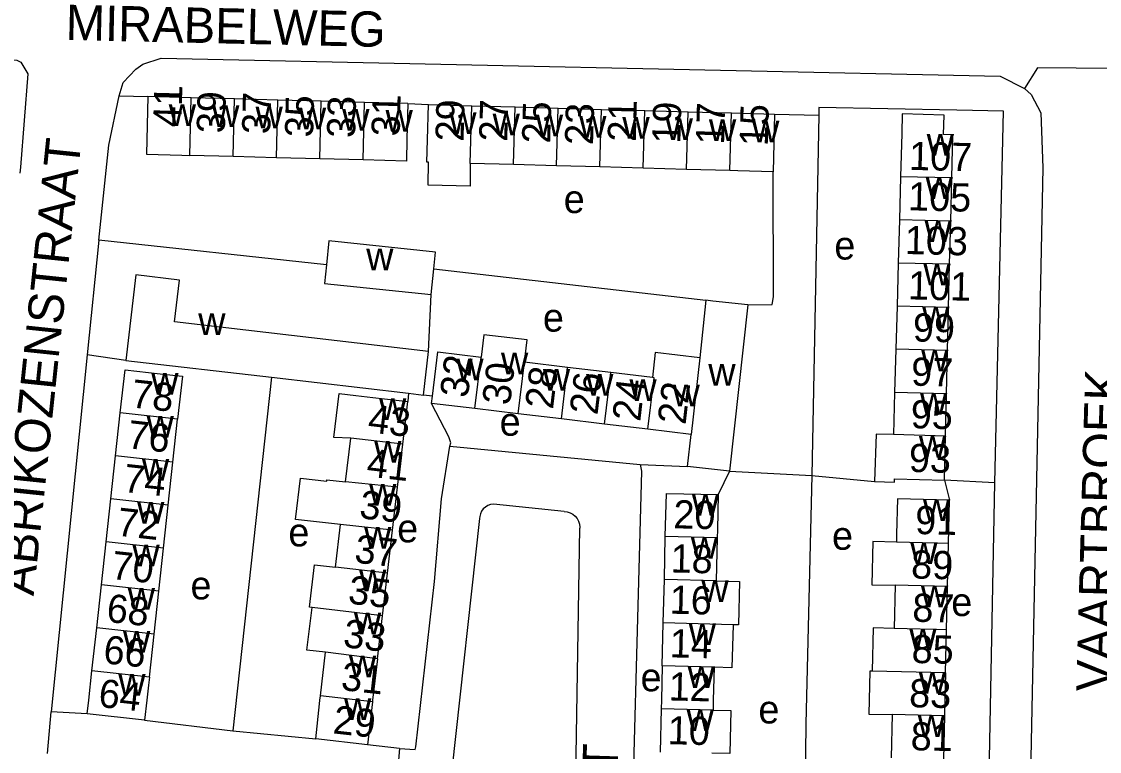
# Model space of a CAD drawing. Extents: x 161936 to 163647, y 386450 to 388633.
# Drawn here: x 162752.9 to 162905.7, y 387992.7 to 388096.2 of the extents above; entities that cross this region are included whole.
import ezdxf

# ---------------------------------------------------------------- set-up
doc = ezdxf.new("R2010")
doc.units = 0
for name, color, linetype in [('BLT_Basislijn', 7, 'Continuous'), ('BLT_Bebouwing', 7, 'Continuous'), ('BLT_Centroide', 7, 'Continuous'), ('BLT_Huisnummer', 7, 'Continuous'), ('BLT_Huisnummer_ tussenligend', 7, 'Continuous'), ('BLT_Onderverdeling_panden', 7, 'Continuous'), ('BLT_Straatnaam', 7, 'Continuous'), ('BLT_Vlakafsluiter', 7, 'Continuous')]:
    doc.layers.add(name, color=color, linetype=linetype)

msp = doc.modelspace()

# ---------------------------------------------------------------- linework, layer by layer
at = {"layer": 'BLT_Basislijn'}
for p, q in [((162766.73, 388085.7), (162770.83, 388085.59)), ((162807.67, 388084.61), (162810.58, 388084.46)), ((162859.64, 388083.1), (162865.9, 388082.98)), ((162865.9, 388082.98), (162864.93, 388031.87)), ((162763.89, 388065.24), (162762.24, 388048.96)), ((162796.13, 388061.75), (162763.89, 388065.24)), ((162811.35, 388061.17), (162849.89, 388056.71)), ((162810.6, 388049.45), (162810.96, 388057.51)), ((162762.24, 388048.96), (162757.13, 387998.38)), ((162767.69, 388048.19), (162762.24, 388048.96)), ((162788.36, 388045.79), (162782.85, 387995.67)), ((162807.76, 388043.53), (162807.64, 388042.37)), ((162811.15, 388043.13), (162809.88, 388043.28)), ((162813.61, 388036.05), (162840.59, 388033.41)), ((162840.59, 388033.41), (162847.31, 388033.13)), ((162853.26, 388032.48), (162851.65, 388029.16)), ((162853.26, 388032.48), (162864.93, 388031.87)), ((162864.93, 388031.87), (162873.81, 388031.02)), ((162890.83, 388030.82), (162883.7, 388031.22)), ((162883.7, 388031.22), (162884.44, 388028.36)), ((162889.58, 387966.88), (162890.83, 388030.82)), ((162829.83, 388026.77), (162819.78, 388027.79)), ((162817.82, 388025.75), (162813.9, 387990.13)), ((162831.45, 387987.83), (162832.04, 388024.38)), ((162756.59, 387992.44), (162757.13, 387998.38)), ((162762.23, 387998.06), (162757.13, 387998.38)), ((162770.36, 387997.17), (162782.85, 387995.67)), ((162782.85, 387995.67), (162794.6, 387994.51)), ((162806.46, 387993.14), (162801.93, 387993.7)), ((162806.46, 387993.14), (162805.98, 387987.1))]:
    msp.add_line(p, q, dxfattribs=at)
for points in [[(162749.82, 388091.01), (162752.24, 388090.78), (162752.82, 388090.46), (162753.82, 388088.81), (162752.77, 388075.61), (162752.67, 388074.76)], [(162766.73, 388085.7), (162767.3, 388087.6), (162769.12, 388089.49), (162770.13, 388090.18), (162772.71, 388091.02), (162891.62, 388088.48), (162895.04, 388086.76)], [(162895.04, 388086.76), (162896, 388085.88), (162897.36, 388083.3), (162897.64, 388075.51), (162894.81, 387936.01), (162893.15, 387932.87), (162891.2, 387931.98), (162889.06, 387931.54)], [(162763.89, 388065.24), (162765.3, 388078.73), (162766.73, 388085.7)], [(162890.83, 388030.82), (162892.07, 388083.51), (162885.47, 388083.69), (162865.92, 388084.05), (162865.9, 388082.98)], [(162855.84, 388056.06), (162859.31, 388056.1), (162859.47, 388057.19), (162859.41, 388074.94)], [(162813.61, 388036.05), (162813.77, 388036.49), (162813.48, 388037.36), (162811.03, 388042.1)], [(162806.46, 387993.14), (162808.72, 387993), (162808.8, 387993.39), (162811.42, 388016.83), (162812.42, 388028.58), (162813.61, 388036.05)], [(162840.59, 388033.41), (162840.75, 388032.5), (162839.02, 387968.23)], [(162864.93, 388031.87), (162864.07, 387996.66), (162863.72, 387967.69)], [(162819.78, 388027.79), (162819.38, 388027.74), (162819, 388027.61), (162818.65, 388027.4), (162818.35, 388027.13), (162818.11, 388026.81), (162817.94, 388026.45), (162817.84, 388026.06), (162817.82, 388025.75)], [(162829.83, 388026.77), (162830.26, 388026.71), (162830.66, 388026.58), (162831.04, 388026.37), (162831.37, 388026.1), (162831.64, 388025.77), (162831.85, 388025.4), (162831.99, 388024.99), (162832.04, 388024.56), (162832.04, 388024.38)]]:
    msp.add_lwpolyline(points, dxfattribs=at)
at = {"layer": 'BLT_Bebouwing'}
for p, q in [((162776.97, 388085.43), (162770.83, 388085.59)), ((162783.11, 388085.26), (162776.97, 388085.43)), ((162789.25, 388085.1), (162783.11, 388085.26)), ((162795.39, 388084.94), (162789.25, 388085.1)), ((162801.53, 388084.77), (162795.39, 388084.94)), ((162807.67, 388084.61), (162801.53, 388084.77)), ((162810.58, 388084.46), (162816.71, 388084.29)), ((162816.71, 388084.29), (162822.85, 388084.12)), ((162822.85, 388084.12), (162828.98, 388083.95)), ((162828.98, 388083.95), (162835.11, 388083.78)), ((162835.11, 388083.78), (162841.24, 388083.61)), ((162841.24, 388083.61), (162847.38, 388083.44)), ((162847.38, 388083.44), (162853.51, 388083.27)), ((162853.51, 388083.27), (162859.64, 388083.1)), ((162859.64, 388083.1), (162859.41, 388074.94)), ((162782.89, 388077.1), (162776.75, 388077.26)), ((162789.03, 388076.93), (162782.89, 388077.1)), ((162795.17, 388076.77), (162789.03, 388076.93)), ((162801.31, 388076.61), (162795.17, 388076.77)), ((162822.62, 388075.96), (162816.49, 388076.13)), ((162828.75, 388075.79), (162822.62, 388075.96)), ((162834.89, 388075.62), (162828.75, 388075.79)), ((162841.02, 388075.45), (162834.89, 388075.62)), ((162847.15, 388075.28), (162841.02, 388075.45)), ((162853.28, 388075.11), (162847.15, 388075.28)), ((162877.49, 388074.23), (162877.32, 388068.11)), ((162884.59, 388067.94), (162884.74, 388074.06)), ((162877.32, 388068.11), (162877.15, 388061.99)), ((162884.44, 388061.82), (162884.59, 388067.94)), ((162877.15, 388061.99), (162876.98, 388055.88)), ((162884.3, 388055.7), (162884.44, 388061.82)), ((162810.96, 388057.51), (162811.35, 388061.17)), ((162849.89, 388056.71), (162849.03, 388048.55)), ((162855.84, 388056.06), (162853.26, 388032.48)), ((162876.98, 388055.88), (162876.81, 388049.76)), ((162884.15, 388049.58), (162884.3, 388055.7)), ((162809.88, 388043.28), (162810.6, 388049.45)), ((162876.81, 388049.76), (162876.64, 388043.64)), ((162884, 388043.46), (162884.15, 388049.58)), ((162830.3, 388047.19), (162824.17, 388047.92)), ((162836.43, 388046.46), (162830.3, 388047.19)), ((162842.31, 388045.76), (162836.43, 388046.46)), ((162788.36, 388045.79), (162807.76, 388043.53)), ((162807.76, 388043.53), (162809.88, 388043.28)), ((162811.03, 388042.1), (162811.15, 388043.13)), ((162876.64, 388043.64), (162876.48, 388037.68)), ((162883.85, 388037.47), (162884, 388043.46)), ((162806.93, 388036.29), (162807.64, 388042.37)), ((162817.16, 388041.36), (162811.03, 388042.1)), ((162766.24, 388034.65), (162766.91, 388040.75)), ((162823.29, 388040.62), (162817.16, 388041.36)), ((162829.42, 388039.89), (162823.29, 388040.62)), ((162774.37, 388033.76), (162775.04, 388039.85)), ((162835.55, 388039.16), (162829.42, 388039.89)), ((162841.68, 388038.42), (162835.55, 388039.16)), ((162798.83, 388030.96), (162799.56, 388037.16)), ((162847.81, 388037.68), (162841.68, 388038.42)), ((162847.31, 388033.13), (162847.81, 388037.68)), ((162883.7, 388031.22), (162883.85, 388037.47)), ((162806.21, 388030.21), (162806.93, 388036.29)), ((162765.57, 388028.55), (162766.24, 388034.65)), ((162773.71, 388027.66), (162774.37, 388033.76)), ((162853.26, 388032.48), (162847.31, 388033.13)), ((162805.5, 388024.12), (162806.21, 388030.21)), ((162764.9, 388022.45), (162765.57, 388028.55)), ((162884.29, 388022.24), (162884.44, 388028.36)), ((162773.04, 388021.56), (162773.71, 388027.66)), ((162797.42, 388018.88), (162798.12, 388024.92)), ((162804.79, 388018.04), (162805.5, 388024.12)), ((162844.01, 388017.11), (162844.15, 388023.22)), ((162764.24, 388016.35), (162764.9, 388022.45)), ((162851.5, 388023.04), (162851.36, 388016.93)), ((162884.14, 388016.13), (162884.29, 388022.24)), ((162772.37, 388015.46), (162773.04, 388021.56)), ((162804.08, 388011.96), (162804.79, 388018.04)), ((162843.86, 388011), (162844.01, 388017.11)), ((162763.57, 388010.26), (162764.24, 388016.35)), ((162876.74, 388016.31), (162876.6, 388010.19)), ((162883.99, 388010.01), (162884.14, 388016.13)), ((162771.7, 388009.36), (162772.37, 388015.46)), ((162803.36, 388005.87), (162804.08, 388011.96)), ((162843.71, 388004.89), (162843.86, 388011)), ((162762.9, 388004.16), (162763.57, 388010.26)), ((162883.84, 388003.9), (162883.99, 388010.01)), ((162771.03, 388003.27), (162771.7, 388009.36)), ((162795.28, 388000.65), (162796, 388006.8)), ((162802.65, 387999.79), (162801.93, 387993.7)), ((162843.56, 387998.77), (162843.42, 387992.66)), ((162770.36, 387997.17), (162762.23, 387998.06)), ((162872.98, 387998.05), (162876.3, 387997.96)), ((162876.3, 387997.96), (162876.15, 387991.85)), ((162883.7, 387997.78), (162883.55, 387991.67)), ((162801.93, 387993.7), (162794.6, 387994.51))]:
    msp.add_line(p, q, dxfattribs=at)
for points in [[(162770.83, 388085.59), (162770.61, 388077.43), (162775.61, 388077.29), (162776.75, 388077.26)], [(162807.67, 388084.61), (162807.54, 388079.61), (162807.45, 388076.44), (162801.31, 388076.61)], [(162816.49, 388076.13), (162816.49, 388072.89), (162810.52, 388073.05), (162810.6, 388076.29), (162810.35, 388076.3), (162810.44, 388079.47), (162810.58, 388084.46)], [(162884.74, 388074.06), (162884.89, 388080.18), (162883.58, 388080.21), (162883.65, 388082.98), (162877.73, 388083.15), (162877.66, 388080.38), (162877.49, 388074.23)], [(162859.41, 388074.94), (162854.41, 388075.08), (162853.28, 388075.11)], [(162811.35, 388061.17), (162811.6, 388063.55), (162796.48, 388065.14), (162796.13, 388061.75)], [(162796.13, 388061.75), (162795.85, 388059.1), (162810.96, 388057.51)], [(162810.6, 388049.45), (162774.59, 388053.64), (162775.28, 388059.58), (162769.1, 388060.3), (162767.69, 388048.19)], [(162855.84, 388056.06), (162850.87, 388056.61), (162849.89, 388056.71)], [(162824.17, 388047.92), (162824.55, 388051.1), (162818.42, 388051.83), (162818.04, 388048.65)], [(162811.15, 388043.13), (162811.62, 388047.06), (162811.9, 388049.39), (162818.04, 388048.65)], [(162849.03, 388048.55), (162842.73, 388049.3), (162842.31, 388045.76)], [(162767.69, 388048.19), (162788.36, 388045.79)], [(162766.91, 388040.75), (162767.58, 388046.84), (162772.55, 388046.29), (162775.71, 388045.95), (162775.04, 388039.85)], [(162799.56, 388037.16), (162797.18, 388037.27), (162797.91, 388043.51), (162800.27, 388043.23), (162802.68, 388042.95), (162807.64, 388042.37)], [(162876.48, 388037.68), (162874.04, 388037.74), (162873.81, 388031.02)], [(162798.12, 388024.92), (162791.75, 388025.65), (162792.43, 388031.51), (162796.18, 388031.07), (162796.2, 388031.25), (162798.83, 388030.96)], [(162873.81, 388031.02), (162876.62, 388030.93), (162876.64, 388031.42), (162883.7, 388031.22)], [(162844.15, 388023.22), (162844.3, 388029.33), (162851.65, 388029.16)], [(162851.65, 388029.16), (162851.53, 388024.16), (162851.5, 388023.04)], [(162884.44, 388028.36), (162877.04, 388028.54), (162876.92, 388023.54), (162876.89, 388022.43)], [(162876.89, 388022.43), (162873.57, 388022.51), (162873.43, 388016.39), (162876.74, 388016.31)], [(162794.08, 388013.14), (162793.73, 388013.18), (162794.44, 388019.22), (162797.42, 388018.88)], [(162851.36, 388016.93), (162854.65, 388016.85), (162854.51, 388010.68), (162853.74, 388010.7)], [(162796, 388006.8), (162793.37, 388007.1), (162794.08, 388013.14)], [(162853.74, 388010.7), (162853.59, 388004.62), (162851.06, 388004.68)], [(162876.6, 388010.19), (162873.6, 388010.27), (162873.45, 388004.14)], [(162803.36, 388005.87), (162802.67, 388000), (162802.65, 387999.79)], [(162843.71, 388004.89), (162843.59, 388000), (162843.56, 387998.77)], [(162762.23, 387998.06), (162762.44, 388000), (162762.9, 388004.16)], [(162851.06, 388004.68), (162850.95, 388000), (162850.91, 387998.6)], [(162873.45, 388004.14), (162873.14, 388004.14), (162872.98, 387998.05)], [(162883.84, 388003.9), (162883.75, 388000), (162883.7, 387997.78)], [(162771.03, 388003.27), (162770.91, 388002.14), (162770.67, 388000), (162770.36, 387997.17)], [(162794.6, 387994.51), (162795.15, 387999.48), (162795.2, 388000), (162795.28, 388000.65)], [(162850.91, 387998.6), (162853.45, 387998.54), (162853.3, 387992.46), (162850.76, 387992.48)]]:
    msp.add_lwpolyline(points, dxfattribs=at)
at = {"layer": 'BLT_Onderverdeling_panden'}
for p, q in [((162776.75, 388077.26), (162776.97, 388085.43)), ((162782.89, 388077.1), (162783.11, 388085.26)), ((162789.03, 388076.93), (162789.25, 388085.1)), ((162795.17, 388076.77), (162795.39, 388084.94)), ((162801.31, 388076.61), (162801.53, 388084.77)), ((162816.49, 388076.13), (162816.71, 388084.29)), ((162822.62, 388075.96), (162822.85, 388084.12)), ((162828.75, 388075.79), (162828.98, 388083.95)), ((162834.89, 388075.62), (162835.11, 388083.78)), ((162841.02, 388075.45), (162841.24, 388083.61)), ((162847.15, 388075.28), (162847.38, 388083.44)), ((162853.28, 388075.11), (162853.51, 388083.27)), ((162884.74, 388074.06), (162877.49, 388074.23)), ((162884.59, 388067.94), (162877.32, 388068.11)), ((162884.44, 388061.82), (162877.15, 388061.99)), ((162884.3, 388055.7), (162876.98, 388055.88)), ((162884.15, 388049.58), (162876.81, 388049.76)), ((162817.16, 388041.36), (162818.04, 388048.65)), ((162823.29, 388040.62), (162824.17, 388047.92)), ((162849.03, 388048.55), (162847.81, 388037.68)), ((162829.42, 388039.89), (162830.3, 388047.19)), ((162835.55, 388039.16), (162836.43, 388046.46)), ((162884, 388043.46), (162876.64, 388043.64)), ((162775.04, 388039.85), (162766.91, 388040.75)), ((162806.93, 388036.29), (162799.56, 388037.16)), ((162883.85, 388037.47), (162876.48, 388037.68)), ((162774.37, 388033.76), (162766.24, 388034.65)), ((162806.21, 388030.21), (162798.83, 388030.96)), ((162773.71, 388027.66), (162765.57, 388028.55)), ((162805.5, 388024.12), (162798.12, 388024.92)), ((162851.5, 388023.04), (162844.15, 388023.22)), ((162773.04, 388021.56), (162764.9, 388022.45)), ((162884.29, 388022.24), (162876.89, 388022.43)), ((162804.79, 388018.04), (162797.42, 388018.88)), ((162851.36, 388016.93), (162844.01, 388017.11)), ((162772.37, 388015.46), (162764.24, 388016.35)), ((162884.14, 388016.13), (162876.74, 388016.31)), ((162804.08, 388011.96), (162794.08, 388013.14)), ((162853.74, 388010.7), (162843.86, 388011)), ((162771.7, 388009.36), (162763.57, 388010.26)), ((162883.99, 388010.01), (162876.6, 388010.19)), ((162803.36, 388005.87), (162796, 388006.8)), ((162851.06, 388004.68), (162843.71, 388004.89)), ((162771.03, 388003.27), (162762.9, 388004.16)), ((162883.84, 388003.9), (162873.45, 388004.14)), ((162802.65, 387999.79), (162795.28, 388000.65)), ((162850.91, 387998.6), (162843.56, 387998.77)), ((162883.7, 387997.78), (162876.3, 387997.96))]:
    msp.add_line(p, q, dxfattribs=at)
msp.add_lwpolyline([(162841.68, 388038.42), (162842.56, 388045.73), (162842.31, 388045.76)], dxfattribs=at)
at = {"layer": 'BLT_Vlakafsluiter'}
msp.add_lwpolyline([(162920.52, 388086.96), (162918.85, 388089.47), (162896.9, 388089.65), (162895.04, 388086.76)], dxfattribs=at)

# ---------------------------------------------------------------- texts
at = {"layer": 'BLT_Centroide'}
for s, p in [('w', (162773.78, 388081.42)), ('w', (162779.92, 388081.27)), ('w', (162786.08, 388081.09)), ('w', (162792.22, 388080.94)), ('w', (162798.36, 388080.77)), ('w', (162804.5, 388080.61)), ('w', (162813.53, 388080.3)), ('w', (162819.67, 388080.12)), ('w', (162825.8, 388079.95)), ('w', (162831.94, 388079.78)), ('w', (162838.06, 388079.61)), ('w', (162844.2, 388079.44)), ('w', (162850.33, 388079.28)), ('w', (162856.45, 388079.11)), ('w', (162881.19, 388077.22)), ('w', (162881.04, 388071.09)), ('e', (162829.75, 388069.08)), ('w', (162880.88, 388064.97)), ('e', (162868.1, 388062.49)), ('w', (162801.76, 388060.98)), ('w', (162880.72, 388058.84)), ('e', (162826.8, 388052.27)), ('w', (162880.55, 388052.72)), ('w', (162777.96, 388051.78)), ('w', (162820.86, 388046.22)), ('w', (162880.4, 388046.62)), ('w', (162814.53, 388045.38)), ('w', (162850.24, 388044.59)), ('w', (162771.3, 388043.34)), ('w', (162826.8, 388043.91)), ('w', (162832.92, 388043.17)), ('w', (162839.06, 388042.45)), ('w', (162845.17, 388041.7)), ('w', (162880.24, 388040.5)), ('w', (162803.59, 388039.75)), ('w', (162770.64, 388037.25)), ('e', (162820.67, 388037.51)), ('w', (162880.09, 388034.38)), ('w', (162802.89, 388033.69)), ('w', (162769.98, 388031.16)), ('w', (162802.17, 388027.59)), ('w', (162769.3, 388025.06)), ('w', (162847.91, 388026.19)), ('w', (162880.66, 388025.41)), ('e', (162790.73, 388021.82)), ('e', (162806.15, 388022.39)), ('w', (162801.46, 388021.5)), ('e', (162867.77, 388021.34)), ('w', (162768.63, 388018.97)), ('w', (162847.76, 388020.06)), ('w', (162878.86, 388019.31)), ('e', (162776.86, 388014.3)), ('w', (162800.75, 388015.44)), ('w', (162767.97, 388012.84)), ('w', (162849.26, 388013.94)), ('w', (162880.37, 388013.16)), ('e', (162884.67, 388011.94)), ('w', (162800.03, 388009.34)), ('w', (162767.3, 388006.75)), ('w', (162847.46, 388007.84)), ('w', (162878.72, 388007.09)), ('w', (162799.32, 388003.25)), ('w', (162847.31, 388001.75)), ('w', (162766.63, 388000.66)), ('e', (162840.64, 388001.27)), ('w', (162880.07, 388000.94)), ('w', (162798.62, 387997.19)), ('e', (162857.34, 387996.71)), ('w', (162847.16, 387995.62)), ('w', (162879.92, 387994.81))]:
    msp.add_text(s, height=4, dxfattribs=at).set_placement(p)
at = {"layer": 'BLT_Huisnummer'}
for s, rotation, p in [('41', 88.4708, (162775.56, 388081.24)), ('35', 88.4704, (162794.22, 388079.78)), ('31', 88.4757, (162806.49, 388079.92)), ('29', 88.4143, (162815.55, 388079.18)), ('23', 88.4139, (162833.9, 388078.68)), ('19', 88.4137, (162846.27, 388078.87)), ('15', 88.4147, (162858.66, 388078.53)), ('107', 358.6176, (162878.65, 388075.21)), ('101', 358.6139, (162878.51, 388056.85)), ('32', 83.1594, (162816.16, 388042.79)), ('97', 358.6138, (162878.96, 388044.62)), ('26', 83.16, (162834.53, 388040.36)), ('78', 353.7402, (162768.34, 388041.54)), ('22', 83.402, (162847.01, 388038.99)), ('43', 353.3096, (162801.88, 388038.02)), ('93', 358.4125, (162878.63, 388032.39)), ('20', 358.6123, (162845.26, 388024.39)), ('72', 353.7402, (162766.31, 388023.36)), ('91', 358.6062, (162879.52, 388023.58)), ('37', 353.3154, (162799.98, 388019.54)), ('68', 353.7395, (162764.84, 388011.14)), ('33', 353.3145, (162798.39, 388007.55)), ('14', 358.6123, (162844.74, 388006.09)), ('85', 358.6062, (162879.02, 388005.3)), ('64', 353.7457, (162763.7, 387999.08)), ('29', 353.7378, (162796.94, 387995.32)), ('10', 358.6123, (162844.46, 387993.78)), ('81', 358.606, (162878.89, 387992.93))]:
    msp.add_text(s, height=4, rotation=rotation, dxfattribs=at).set_placement(p)
at = {"layer": 'BLT_Huisnummer_ tussenligend'}
for s, rotation, p in [('39', 88.4704, (162781.72, 388080.35)), ('37', 88.4704, (162788.14, 388080.23)), ('33', 88.4757, (162800.17, 388079.7)), ('27', 88.4143, (162821.74, 388079.17)), ('25', 88.4139, (162827.82, 388078.91)), ('21', 88.4137, (162839.96, 388079.15)), ('17', 88.4147, (162852.47, 388078.75)), ('105', 358.6139, (162878.52, 388069.48)), ('103', 358.6139, (162878.06, 388063.28)), ('99', 358.6138, (162879.2, 388050.88)), ('30', 83.16, (162822.14, 388041.74)), ('28', 83.16, (162828.22, 388041.17)), ('24', 83.402, (162840.59, 388039.43)), ('95', 358.4125, (162878.89, 388038.59)), ('76', 353.7402, (162767.79, 388035.75)), ('41', 353.3154, (162801.7, 388031.76)), ('74', 353.7402, (162767.22, 388029.56)), ('39', 353.3154, (162800.67, 388025.84)), ('18', 358.6123, (162844.86, 388018.13)), ('70', 353.7395, (162765.52, 388017.22)), ('89', 358.6062, (162878.95, 388017.28)), ('35', 353.3145, (162799.08, 388013.74)), ('16', 358.6123, (162844.74, 388012.28)), ('87', 358.6062, (162879.12, 388011.15)), ('66', 353.7457, (162764.39, 388005.27)), ('31', 353.7378, (162798.08, 388001.47)), ('12', 358.6123, (162844.59, 387999.98)), ('83', 358.606, (162878.67, 387999.03))]:
    msp.add_text(s, height=4, rotation=rotation, dxfattribs=at).set_placement(p)
at = {"layer": 'BLT_Straatnaam'}
for s, rotation, p in [('MIRABELWEG', 358.7214, (162759.14, 388093.63)), ('ABRIKOZENSTRAAT', 84.0108, (162754.63, 388014.72)), ('VAARTBROEK', 88.3879, (162907.37, 388001.18)), ('PERZIKSTRAAT', 88.1126, (162835.84, 387943.27))]:
    msp.add_text(s, height=5, rotation=rotation, dxfattribs=at).set_placement(p)

doc.saveas('drawing.dxf')
